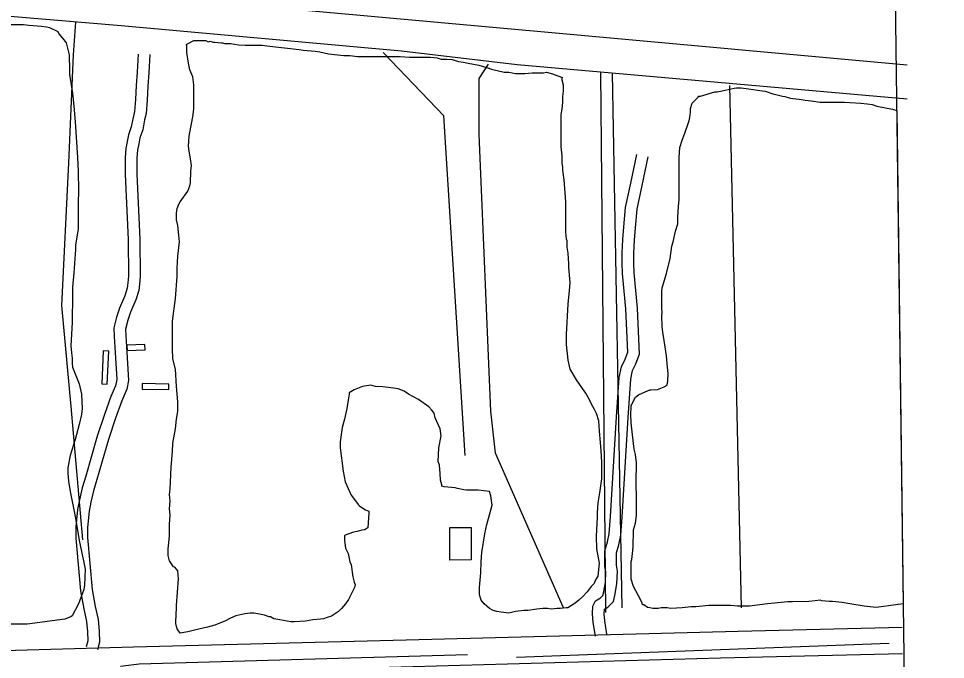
# Model space of a CAD drawing. Extents: x 3715084 to 3753216, y 488173 to 513963.
# Drawn here: x 3748666 to 3751049, y 502249 to 503897 of the extents above; entities that cross this region are included whole.
import ezdxf

# ---------------------------------------------------------------- set-up
doc = ezdxf.new("R2010")
doc.units = 0
for name, color, linetype in [('V-BLDG-OTLN', 7, 'Continuous'), ('V-GRID-FRAM', 7, 'Continuous'), ('V-ROAD-CNTR', 7, 'Continuous'), ('V-SITE-VEGE', 7, 'Continuous'), ('V-TOPO-SHOR', 7, 'Continuous')]:
    doc.layers.add(name, color=color, linetype=linetype)

msp = doc.modelspace()

# ---------------------------------------------------------------- linework, layer by layer
at = {"layer": 'V-BLDG-OTLN'}
for points in [[(3748944.5, 503057.2), (3748945.1, 503043.3), (3748991.3, 503045), (3748990.8, 503059)], [(3748897.9, 503041.9), (3748883.9, 503042.5), (3748880.3, 502957.7), (3748894.3, 502957.1)], [(3748984.1, 502958.5), (3748983.9, 502944.5), (3749052.4, 502943.4), (3749052.6, 502957.4)], [(3749830, 502505), (3749774.9, 502504.7), (3749774.5, 502588.1), (3749829.6, 502588.4)]]:
    msp.add_lwpolyline(points, close=True, dxfattribs=at)
at = {"layer": 'V-GRID-FRAM'}
msp.add_lwpolyline([(3719350.3, 493590.7), (3719130.8, 511772.1), (3750813.3, 512168.5), (3751048.6, 493987.2), (3719350.3, 493590.7)], dxfattribs=at)
at = {"layer": 'V-ROAD-CNTR'}
for points in [[(3748973.5, 503805.8), (3748971.3, 503759.4), (3748968.7, 503724.7), (3748966.8, 503689), (3748964.3, 503658), (3748960.5, 503642.8), (3748956.1, 503618.6), (3748948.9, 503597.8), (3748945.8, 503581), (3748942.1, 503562.6), (3748940.7, 503539.9), (3748939.9, 503496.3), (3748947.7, 503329.3), (3748948.5, 503234.5), (3748947.1, 503217.2), (3748945.6, 503203.5), (3748939.8, 503183.9), (3748925.6, 503152.7), (3748918.2, 503129.6), (3748911, 503102), (3748911.9, 503079.5), (3748914.1, 503051.8), (3748919, 502968.7), (3748915.7, 502953), (3748903.4, 502924.9), (3748887.1, 502879), (3748868.7, 502823.2), (3748839, 502720.4), (3748829.6, 502690.1), (3748823, 502659.8), (3748818.1, 502634.7), (3748813.6, 502590.4), (3748813.2, 502561.4), (3748825.7, 502425.3), (3748833.7, 502379.7), (3748841.3, 502346.9), (3748843.9, 502320.4), (3748844.2, 502297.1), (3748840.2, 502281.9)], [(3749003.4, 503804.5), (3749001.3, 503757.6), (3748998.6, 503722.8), (3748996.7, 503687), (3748994, 503653.2), (3748989.9, 503636.4), (3748985.3, 503611), (3748978, 503590.1), (3748975.2, 503575.3), (3748971.9, 503558.7), (3748970.7, 503538.8), (3748969.9, 503496.8), (3748977.7, 503330.1), (3748978.5, 503233.4), (3748977, 503214.4), (3748975.1, 503197.6), (3748968, 503173.4), (3748953.7, 503141.9), (3748947.1, 503121.2), (3748941.2, 503098.7), (3748941.9, 503081.3), (3748944.1, 503053.8), (3748949.2, 502966.4), (3748944.4, 502943.8), (3748931.3, 502913.9), (3748915.5, 502869.2), (3748897.4, 502814.3), (3748867.8, 502711.8), (3748858.6, 502682.4), (3748852.4, 502653.8), (3748847.8, 502630.3), (3748843.6, 502588.7), (3748843.2, 502562.6), (3748855.5, 502429.3), (3748863.1, 502385.7), (3748871, 502351.7), (3748873.8, 502322.1), (3748874.3, 502293.4), (3748869.2, 502274.1)], [(3750149, 502309.5), (3750143.1, 502344.4), (3750141.4, 502366.4), (3750142.5, 502386), (3750149.4, 502400), (3750162.3, 502407.5), (3750168, 502413.3), (3750169.7, 502419.7), (3750174.5, 502447.4), (3750175.8, 502474.4), (3750173.4, 502488.4), (3750173, 502504.6), (3750173.5, 502528.2), (3750180.1, 502551.2), (3750184.5, 502572.6), (3750187.6, 502616.7), (3750203.2, 502873), (3750210.1, 502974.1), (3750215.9, 503001.4), (3750225.2, 503021), (3750232.1, 503039.1), (3750226.7, 503150.7), (3750218.2, 503241.2), (3750217.8, 503268.9), (3750217.6, 503294.8), (3750219.2, 503329.1), (3750221.8, 503361.6), (3750226.5, 503411.5), (3750239.8, 503473.8), (3750255.3, 503547.4)], [(3750178.6, 502314.5), (3750172.9, 502348.1), (3750171.4, 502366.7), (3750172.1, 502378.2), (3750172.3, 502378.6), (3750180.9, 502383.6), (3750195, 502398), (3750199, 502413.3), (3750204.4, 502444), (3750206, 502476.2), (3750203.4, 502491.4), (3750203, 502504.7), (3750203.4, 502523.7), (3750209.3, 502544), (3750214.3, 502568.6), (3750217.5, 502614.7), (3750233.2, 502871), (3750239.9, 502969.9), (3750244.5, 502991.7), (3750252.8, 503009.1), (3750262.4, 503034.2), (3750256.7, 503152.8), (3750248.2, 503242.9), (3750247.8, 503269.2), (3750247.6, 503294.2), (3750249.2, 503327.2), (3750251.7, 503359), (3750256.2, 503407), (3750269.1, 503467.6), (3750284.6, 503541.2)], [(3750937.5, 502331.6), (3750516.1, 502321.2), (3749662.2, 502298.8), (3748961.7, 502281.1), (3748474.7, 502267), (3748019.3, 502258.8), (3747405.6, 502256.7), (3746264.9, 502257.2), (3745199.4, 502258), (3744754.9, 502253.3)], [(3750938.3, 502263.7), (3750470.1, 502252.7), (3749253.5, 502218.2), (3748393.3, 502196), (3747817.7, 502188.3), (3747368.4, 502187.8), (3746917.3, 502187), (3745893.9, 502187.4), (3745236.7, 502188.9), (3744755.4, 502189.1)]]:
    msp.add_lwpolyline(points, dxfattribs=at)
at = {"layer": 'V-SITE-VEGE'}
for p, q in [((3750474.5, 503711.5), (3750505.2, 503717.7)), ((3750505.2, 503717.7), (3750511.4, 503719.2)), ((3750511.4, 503719.2), (3750523.7, 503719.2)), ((3750523.7, 503719.2), (3750542.1, 503716.1)), ((3750542.1, 503716.1), (3750577.4, 503711.5)), ((3750397.7, 503679.3), (3750413.1, 503694.6)), ((3750413.1, 503694.6), (3750414.6, 503697.7)), ((3750414.6, 503697.7), (3750419.2, 503697.7)), ((3750419.2, 503697.7), (3750456.1, 503708.4)), ((3750456.1, 503708.4), (3750462.2, 503708.4)), ((3750462.2, 503708.4), (3750474.5, 503711.5)), ((3750577.4, 503711.5), (3750585.1, 503710)), ((3750585.1, 503710), (3750605, 503703.8)), ((3750605, 503703.8), (3750615.8, 503700.8)), ((3750615.8, 503700.8), (3750629.6, 503697.7)), ((3750629.6, 503697.7), (3750635.8, 503696.2)), ((3750635.8, 503696.2), (3750646.5, 503693.1)), ((3750646.5, 503693.1), (3750655.7, 503691.5)), ((3750655.7, 503691.5), (3750672.6, 503690)), ((3750672.6, 503690), (3750688, 503686.9)), ((3750393.1, 503665.4), (3750397.7, 503679.3)), ((3750393.1, 503656.2), (3750393.1, 503665.4)), ((3750688, 503686.9), (3750703.3, 503685.4)), ((3750703.3, 503685.4), (3750726.4, 503682.3)), ((3750726.4, 503682.3), (3750789.3, 503682.3)), ((3750789.3, 503682.3), (3750803.1, 503680.8)), ((3750803.1, 503680.8), (3750830.8, 503679.3)), ((3750830.8, 503679.3), (3750847.7, 503677.7)), ((3750847.7, 503677.7), (3750860, 503676.2)), ((3750860, 503676.2), (3750872.3, 503671.6)), ((3750872.3, 503671.6), (3750912.2, 503663.9)), ((3750390.1, 503634.7), (3750391.6, 503642.4)), ((3750391.6, 503642.4), (3750393.1, 503656.2)), ((3750912.2, 503663.9), (3750923.4, 503660.6)), ((3750923.4, 503660.6), (3750939.8, 502392.1)), ((3750377.8, 503599.4), (3750388.5, 503630.1)), ((3750388.5, 503630.1), (3750390.1, 503634.7)), ((3750371.6, 503584), (3750377.8, 503599.4)), ((3750365.5, 503565.6), (3750371.6, 503584)), ((3750363.9, 503539.5), (3750365.5, 503565.6)), ((3750363.9, 503432), (3750363.9, 503539.5)), ((3750362.4, 503413.6), (3750363.9, 503432)), ((3750360.9, 503387.5), (3750362.4, 503413.6)), ((3750360.9, 503369.1), (3750360.9, 503387.5)), ((3750354.7, 503350.6), (3750360.9, 503369.1)), ((3750348.6, 503323), (3750354.7, 503350.6)), ((3750340.9, 503280), (3750345.5, 503312.2)), ((3750345.5, 503312.2), (3750348.6, 503323)), ((3750331.7, 503241.6), (3750340.9, 503280)), ((3750320.9, 503204.7), (3750331.7, 503241.6)), ((3750319.4, 503194), (3750320.9, 503204.7)), ((3750319.4, 503154.1), (3750319.4, 503194)), ((3750320.9, 503140.2), (3750319.4, 503154.1)), ((3750319.4, 503132.6), (3750320.9, 503140.2)), ((3750320.9, 503104.9), (3750319.4, 503132.6)), ((3750322.5, 503091.1), (3750320.9, 503104.9)), ((3750325.6, 503069.6), (3750322.5, 503091.1)), ((3750331.7, 503029.7), (3750325.6, 503069.6)), ((3750333.2, 503009.7), (3750331.7, 503029.7)), ((3750336.3, 502983.6), (3750333.2, 503009.7)), ((3750334.8, 502965.2), (3750336.3, 502983.6)), ((3750325.6, 502949.8), (3750333.2, 502954.4)), ((3750333.2, 502954.4), (3750334.8, 502965.2)), ((3750251.8, 502923.7), (3750259.5, 502929.9)), ((3750259.5, 502929.9), (3750276.4, 502937.5)), ((3750276.4, 502937.5), (3750288.7, 502942.1)), ((3750288.7, 502942.1), (3750291.8, 502942.1)), ((3750291.8, 502942.1), (3750308.7, 502943.7)), ((3750308.7, 502943.7), (3750325.6, 502949.8)), ((3750241.1, 502902.2), (3750251.8, 502923.7)), ((3750239.6, 502879.2), (3750241.1, 502897.6)), ((3750241.1, 502857.7), (3750239.6, 502879.2)), ((3750241.1, 502897.6), (3750241.1, 502902.2)), ((3750244.2, 502827), (3750241.1, 502857.7)), ((3750248.8, 502790.1), (3750244.2, 502827)), ((3750251.8, 502776.3), (3750248.8, 502790.1)), ((3750254.9, 502754.8), (3750251.8, 502776.3)), ((3750253.4, 502713.3), (3750254.9, 502745.6)), ((3750254.9, 502745.6), (3750254.9, 502754.8)), ((3750253.4, 502694.9), (3750253.4, 502713.3)), ((3750254.9, 502671.9), (3750253.4, 502694.9)), ((3750254.9, 502619.7), (3750254.9, 502671.9)), ((3750251.8, 502599.7), (3750254.9, 502619.7)), ((3750247.2, 502582.8), (3750251.8, 502599.7)), ((3750245.7, 502538.3), (3750247.2, 502582.8)), ((3750244.2, 502521.4), (3750245.7, 502538.3)), ((3750241.1, 502501.4), (3750242.6, 502506)), ((3750241.1, 502455.3), (3750241.1, 502501.4)), ((3750242.6, 502506), (3750244.2, 502521.4)), ((3750247.2, 502436.9), (3750241.1, 502455.3)), ((3750265.7, 502401.6), (3750247.2, 502436.9)), ((3750268.7, 502393.9), (3750265.7, 502401.6)), ((3750270.3, 502389.3), (3750268.7, 502393.9)), ((3750273.3, 502389.3), (3750270.3, 502389.3)), ((3750282.6, 502383.2), (3750273.3, 502389.3)), ((3750288.7, 502381.6), (3750282.6, 502383.2)), ((3750296.4, 502380.1), (3750288.7, 502381.6)), ((3750310.2, 502380.1), (3750296.4, 502380.1)), ((3750317.9, 502381.6), (3750310.2, 502380.1)), ((3750333.2, 502381.6), (3750317.9, 502381.6)), ((3750342.4, 502380.1), (3750333.2, 502381.6)), ((3750371.6, 502381.6), (3750342.4, 502380.1)), ((3750394.7, 502384.7), (3750371.6, 502381.6)), ((3750406.9, 502384.7), (3750394.7, 502384.7)), ((3750440.7, 502387.8), (3750406.9, 502384.7)), ((3750496, 502387.8), (3750440.7, 502387.8)), ((3750514.4, 502386.2), (3750496, 502387.8)), ((3750545.2, 502386.2), (3750514.4, 502386.2)), ((3750591.2, 502392.4), (3750545.2, 502386.2)), ((3750609.6, 502393.9), (3750591.2, 502392.4)), ((3750643.4, 502397), (3750609.6, 502393.9)), ((3750655.7, 502397), (3750643.4, 502397)), ((3750697.2, 502398.5), (3750655.7, 502397)), ((3750714.1, 502400.1), (3750697.2, 502398.5)), ((3750726.4, 502401.6), (3750714.1, 502400.1)), ((3750731, 502400), (3750726.4, 502401.6)), ((3750749.4, 502398.5), (3750731, 502400)), ((3750758.6, 502398.5), (3750749.4, 502398.5)), ((3750783.2, 502395.4), (3750758.6, 502398.5)), ((3750803.1, 502392.4), (3750783.2, 502395.4)), ((3750840, 502386.2), (3750803.1, 502392.4)), ((3750870.7, 502383.2), (3750840, 502386.2)), ((3750921.4, 502389.3), (3750870.7, 502383.2)), ((3750939.8, 502392.1), (3750921.4, 502389.3))]:
    msp.add_line(p, q, dxfattribs=at)
for points in [[(3748645.5, 503882), (3748679.3, 503882), (3748693.1, 503880.4), (3748725.4, 503877.4), (3748737.7, 503875.8), (3748745.4, 503874.3), (3748766.9, 503863.5), (3748769.9, 503857.4), (3748779.1, 503846.7), (3748788.4, 503834.4), (3748796, 503803.7), (3748796, 503796), (3748797.6, 503771.4), (3748797.6, 503753), (3748805.3, 503705.4), (3748808.3, 503671.6), (3748811.4, 503631.7), (3748817.5, 503539.5), (3748819.1, 503504.2), (3748820.6, 503453.5), (3748819.1, 503424.3), (3748819.1, 503355.2), (3748812.9, 503315.3), (3748812.9, 503303), (3748808.3, 503243.1), (3748805.3, 503206.3), (3748805.3, 503166.4), (3748803.7, 503137.2), (3748803.7, 503115.7), (3748800.6, 503055.8), (3748802.2, 503037.4), (3748803.7, 503023.5), (3748803.7, 503009.7), (3748805.2, 503000.5), (3748822.1, 502957.5), (3748828.3, 502931.4), (3748829.8, 502894.5), (3748828.3, 502879.2), (3748822.1, 502853.1), (3748811.4, 502814.7), (3748799.1, 502773.2), (3748793, 502742.5), (3748793, 502727.2), (3748794.5, 502707.2), (3748799.1, 502681.1), (3748811.4, 502616.6), (3748817.5, 502581.3), (3748822.1, 502555.2), (3748834.4, 502498.3), (3748837.5, 502481.5), (3748836, 502440), (3748834.4, 502429.2), (3748820.6, 502392.4), (3748803.7, 502361.7), (3748800.6, 502358.6), (3748785.3, 502352.5), (3748688.5, 502340.2), (3748636.3, 502340.2)], [(3749098.6, 503831.3), (3749117, 503840.5), (3749147.7, 503840.5), (3749153.8, 503837.4), (3749158.5, 503839), (3749166.1, 503835.9), (3749170.7, 503835.9), (3749187.6, 503834.4), (3749190.7, 503834.4), (3749195.3, 503832.8), (3749212.2, 503832.8), (3749221.4, 503831.3), (3749232.2, 503829.8), (3749249.1, 503828.2), (3749292.1, 503828.2), (3749304.3, 503826.7), (3749387.3, 503817.5), (3749398, 503815.9), (3749428.7, 503812.9), (3749441, 503811.3), (3749462.5, 503806.7), (3749502.4, 503802.1), (3749517.8, 503802.1), (3749537.8, 503799), (3749646.8, 503799), (3749671.4, 503797.5), (3749725.1, 503797.5), (3749742, 503796), (3749752.8, 503792.9), (3749768.1, 503792.9), (3749780.4, 503791.4), (3749797.3, 503786.8), (3749809.6, 503785.2), (3749821.9, 503782.2), (3749849.5, 503777.5), (3749869.5, 503771.4), (3749881.8, 503766.8), (3749914, 503759.1), (3749926.3, 503759.1), (3749943.2, 503756), (3749967.7, 503756), (3749986.2, 503757.6), (3750015.4, 503757.6), (3750023, 503759.1), (3750038.4, 503754.5), (3750052.2, 503749.9), (3750064.5, 503745.3), (3750063, 503743.8), (3750063, 503739.2), (3750066, 503726.9), (3750066, 503710), (3750064.5, 503696.2), (3750064.5, 503682.3), (3750063, 503663.9), (3750059.9, 503650.1), (3750059.9, 503567.2), (3750063, 503544.1), (3750063, 503524.2), (3750064.5, 503514.9), (3750064.5, 503507.3), (3750067.6, 503482.7), (3750070.6, 503448.9), (3750072.2, 503425.9), (3750072.2, 503347.6), (3750073.7, 503330.7), (3750075.2, 503326.1), (3750075.2, 503309.2), (3750078.3, 503293.8), (3750079.9, 503266.2), (3750079.9, 503257), (3750082.9, 503218.6), (3750081.4, 503197.1), (3750078.3, 503163.3), (3750073.7, 503085), (3750073.7, 503058.9), (3750078.3, 503018.9), (3750082.9, 502995.9), (3750099.8, 502968.2), (3750121.3, 502937.5), (3750124.4, 502932.9), (3750129, 502925.3), (3750141.3, 502900.7), (3750145.9, 502893), (3750150.5, 502882.3), (3750156.6, 502863.8), (3750158.2, 502836.2), (3750161.2, 502807), (3750162.8, 502785.5), (3750164.3, 502756.3), (3750164.3, 502713.3), (3750159.7, 502678), (3750155.1, 502651.9), (3750153.6, 502625.8), (3750153.6, 502615), (3750150.5, 502565.9)], [(3749520.9, 502492.2), (3749525.5, 502461.5), (3749528.5, 502447.7), (3749531.6, 502441.5), (3749530.1, 502433.8), (3749514.7, 502403.1), (3749507, 502392.4), (3749496.3, 502380.1), (3749488.6, 502372.4), (3749470.2, 502360.1), (3749459.4, 502357.1), (3749450.2, 502354), (3749442.5, 502352.5), (3749422.6, 502350.9), (3749404.2, 502347.8), (3749375, 502346.3), (3749365.8, 502346.3), (3749338.1, 502350.9), (3749322.8, 502354), (3749313.6, 502358.6), (3749310.5, 502358.6), (3749298.2, 502363.2), (3749281.3, 502366.3), (3749270.6, 502367.8), (3749261.3, 502367.8), (3749247.5, 502366.3), (3749224.5, 502361.7), (3749210.7, 502355.5), (3749196.8, 502347.8), (3749189.2, 502344.8), (3749170.7, 502337.1), (3749152.3, 502332.5), (3749118.5, 502324.8), (3749101.6, 502320.2), (3749081.7, 502317.1), (3749074, 502327.9), (3749072.5, 502334), (3749070.9, 502341.7), (3749070.9, 502346.3), (3749072.5, 502381.6), (3749072.5, 502387.8), (3749077.1, 502456.9), (3749075.5, 502476.8), (3749072.5, 502481.5), (3749067.8, 502486.1), (3749064.8, 502487.6), (3749054, 502503), (3749051, 502516.8), (3749051, 502533.7), (3749052.5, 502549), (3749054, 502567.4), (3749054, 502596.6), (3749055.6, 502621.2), (3749054, 502636.6), (3749055.6, 502656.5), (3749054, 502673.4), (3749055.6, 502687.2), (3749058.6, 502744), (3749061.7, 502784), (3749063.2, 502805.5), (3749069.4, 502842.3), (3749072.5, 502866.9), (3749075.5, 502886.9), (3749075.5, 502911.4), (3749072.5, 502951.4), (3749069.4, 502995.9), (3749063.2, 503022), (3749061.7, 503048.1), (3749061.7, 503118.8), (3749069.4, 503177.1), (3749074, 503233.9), (3749074, 503255.4), (3749075.5, 503286.1), (3749080.1, 503323), (3749078.6, 503339.9), (3749075.5, 503364.5), (3749072.5, 503379.8), (3749072.5, 503396.7), (3749074, 503409), (3749078.6, 503419.7), (3749081.7, 503425.9), (3749101.6, 503453.5), (3749106.2, 503467.3), (3749107.8, 503475), (3749109.3, 503504.2), (3749110.8, 503519.6), (3749107.8, 503536.5), (3749104.7, 503556.4), (3749103.2, 503568.7), (3749104.7, 503594.8), (3749106.2, 503604), (3749113.9, 503643.9), (3749117, 503663.9), (3749117, 503726.9), (3749113.9, 503746.8), (3749106.2, 503765.3), (3749103.2, 503782.2), (3749098.6, 503809.8), (3749098.6, 503828.2), (3749097, 503829.8), (3749098.6, 503831.3)], [(3750150.5, 502565.9), (3750152, 502533.7), (3750158.2, 502496.8), (3750155.1, 502463), (3750148.9, 502453.8), (3750145.9, 502444.6), (3750138.2, 502436.9), (3750127.5, 502423.1), (3750116.7, 502410.8), (3750106, 502401.6), (3750096.7, 502393.9), (3750078.3, 502381.6), (3750073.7, 502381.6), (3750058.3, 502380.1), (3750050.7, 502380.1), (3750035.3, 502378.6), (3750026.1, 502380.1), (3750013.8, 502380.1), (3749998.5, 502378.6), (3749975.4, 502375.5), (3749964.7, 502375.5), (3749943.2, 502372.4), (3749926.3, 502367.8), (3749906.3, 502370.9), (3749895.6, 502372.4), (3749886.4, 502375.5), (3749877.1, 502380.1), (3749863.3, 502392.4), (3749855.6, 502401.6), (3749851, 502415.4), (3749851, 502433.8), (3749854.1, 502472.2), (3749855.6, 502501.4), (3749857.2, 502524.4), (3749864.9, 502572), (3749869.5, 502596.6), (3749874.1, 502612), (3749883.3, 502645.8), (3749880.2, 502670.3), (3749877.1, 502681.1), (3749848, 502684.2), (3749817.2, 502684.2), (3749811.1, 502685.7), (3749794.2, 502688.8), (3749788.1, 502690.3), (3749760.4, 502693.4), (3749754.3, 502694.9), (3749754.3, 502698), (3749751.2, 502710.3), (3749749.7, 502727.2), (3749748.1, 502748.7), (3749745.1, 502757.9), (3749746.6, 502793.2), (3749752.8, 502823.9), (3749751.2, 502836.2), (3749749.7, 502842.3), (3749737.4, 502870), (3749734.3, 502882.3), (3749728.2, 502889.9), (3749720.5, 502899.1), (3749694.4, 502917.6), (3749668.3, 502931.4), (3749657.5, 502939.1), (3749642.2, 502945.2), (3749629.9, 502946.8), (3749602.3, 502949.8), (3749583.8, 502951.4), (3749571.5, 502954.4), (3749550, 502951.4), (3749528.5, 502942.1), (3749516.3, 502934.5), (3749516.3, 502931.4), (3749514.7, 502920.6), (3749510.1, 502894.5), (3749504, 502866.9), (3749497.8, 502845.4), (3749493.2, 502808.5), (3749493.2, 502793.2), (3749500.9, 502733.3), (3749505.5, 502705.7), (3749520.9, 502671.9), (3749527, 502664.2), (3749539.3, 502647.3), (3749542.4, 502644.2), (3749548.5, 502639.6), (3749557.7, 502633.5), (3749566.9, 502630.4), (3749566.9, 502625.8), (3749563.9, 502587.4), (3749560.8, 502585.9), (3749556.2, 502582.8), (3749548.5, 502581.3), (3749536.2, 502578.2), (3749527, 502576.7), (3749505.5, 502569), (3749504, 502567.4), (3749504, 502555.2), (3749507, 502535.2), (3749513.2, 502521.4), (3749517.8, 502499.9), (3749520.9, 502492.2)]]:
    msp.add_lwpolyline(points, dxfattribs=at)
at = {"layer": 'V-TOPO-SHOR'}
for p, q in [((3750175.3, 502369.7), (3750163.2, 503759.2)), ((3750217.5, 502381.7), (3750193.2, 503756.5)), ((3750524.7, 502381.7), (3750494.6, 503725.2)), ((3749946.4, 502255.2), (3750904.2, 502291.4))]:
    msp.add_line(p, q, dxfattribs=at)
for points in [[(3743212.3, 504868.4), (3743444.1, 504846.1), (3743609.9, 504826.8), (3743721.7, 504799.8), (3743868.2, 504753.6), (3743987.7, 504703.5), (3744068.7, 504661.1), (3744141.9, 504607.1), (3744288.4, 504526.1), (3744319.3, 504491.4), (3744392.5, 504425.9), (3744458, 504387.3), (3744500.4, 504368.1), (3744608.4, 504356.5), (3744693.2, 504352.7), (3744909.1, 504333.4), (3745136.5, 504306.4), (3745799.6, 504244.7), (3746674.7, 504171.5), (3747673.2, 504075.1), (3748455.8, 504005.7), (3749288.5, 503928.6), (3750055.6, 503859.2), (3750950, 503778.2)], [(3750950, 503689.6), (3749947.7, 503778.2), (3749650.8, 503812.9), (3748929.9, 503878.5), (3748471.2, 503917), (3747453.4, 504021.1), (3746713.3, 504090.5), (3745502.8, 504186.9)], [(3748831.9, 502556.4), (3748801.7, 502899.8), (3748777.6, 503158.9), (3748795.7, 503526.4), (3748807.8, 503803.5), (3748813.8, 503887.8)], [(3749813.8, 502773.3), (3749759.6, 503646.8), (3749603, 503809.5)], [(3750066.8, 502381.7), (3749892.1, 502779.3), (3749880.1, 502887.8), (3749850, 503598.6), (3749850, 503743.2), (3749874.1, 503779.4)], [(3749819.9, 502261.2), (3748976.4, 502237.1), (3748928.3, 502231.1)]]:
    msp.add_lwpolyline(points, dxfattribs=at)

doc.saveas('drawing.dxf')
